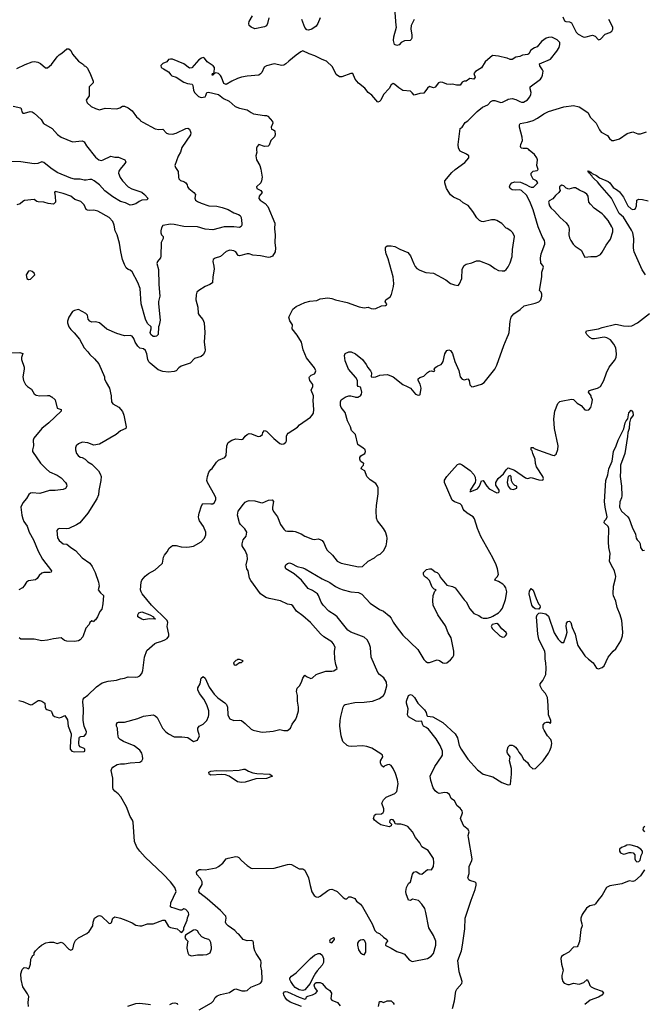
# Model space of a CAD drawing. Header units: inches. Extents: x 1384664 to 1536621, y 460766 to 646467.
# Tile 277 of 488: x 1474919 to 1481428, y 533673 to 543929. Entities that reach past the tile are written whole.
import ezdxf

# ---------------------------------------------------------------- set-up
doc = ezdxf.new("R2010")
doc.units = ezdxf.units.IN
doc.header["$MEASUREMENT"] = 0
for name, color, linetype in [('B4573', 7, 'Continuous'), ('B4574', 7, 'Continuous'), ('B4583', 7, 'Continuous'), ('B4584', 7, 'Continuous')]:
    doc.layers.add(name, color=color, linetype=linetype)

msp = doc.modelspace()

# ---------------------------------------------------------------- linework, layer by layer
at = {"layer": 'B4573', "color": 5}
for points, elevation in [([(1475253, 540000), (1475289, 539969), (1475310, 539882), (1475352, 539870), (1475351, 539850), (1475223, 539730), (1475150, 539670), (1475065, 539570), (1475058, 539550), (1475062, 539490), (1475051, 539450), (1475051, 539431), (1475137, 539310), (1475194, 539250), (1475230, 539220), (1475310, 539184), (1475350, 539157), (1475395, 539110), (1475406, 539090), (1475410, 539069), (1475395, 539045), (1475370, 539036), (1475290, 539026), (1475230, 539025), (1475130, 538995), (1475050, 539000), (1475030, 538997), (1475015, 538985), (1474990, 538943), (1474950, 538896), (1474930, 538850), (1474941, 538770), (1474952, 538730), (1474963, 538703), (1474995, 538655), (1475018, 538590), (1475063, 538510), (1475112, 538392), (1475155, 538310), (1475251, 538189), (1475245, 538175), (1475234, 538170), (1475170, 538172), (1475150, 538164), (1475120, 538140), (1475102, 538110), (1475085, 538095), (1475010, 538084), (1474991, 538070), (1474967, 538033), (1474947, 538013), (1474909, 537991)], 760), ([(1474910, 536839), (1474950, 536828), (1475030, 536793), (1475050, 536795), (1475110, 536839), (1475130, 536837), (1475151, 536830), (1475181, 536810), (1475183, 536770), (1475190, 536752), (1475203, 536743), (1475242, 536730), (1475250, 536722), (1475265, 536685), (1475282, 536670), (1475330, 536658), (1475356, 536664), (1475390, 536682), (1475417, 536637), (1475425, 536570), (1475456, 536490), (1475456, 536470), (1475447, 536430), (1475443, 536330), (1475463, 536310), (1475490, 536304), (1475590, 536306), (1475599, 536310), (1475597, 536330), (1475590, 536339), (1475550, 536355), (1475539, 536370), (1475536, 536390), (1475539, 536450), (1475543, 536457), (1475556, 536464), (1475590, 536468), (1475612, 536490), (1475614, 536510), (1475592, 536570), (1475580, 536630), (1475583, 536750), (1475577, 536823), (1475581, 536850), (1475590, 536865), (1475630, 536894), (1475719, 536981), (1475779, 537021), (1475842, 537038), (1475928, 537050), (1475970, 537065), (1476010, 537071), (1476050, 537083), (1476130, 537081), (1476150, 537084), (1476170, 537095), (1476190, 537118), (1476203, 537150), (1476220, 537290), (1476243, 537357), (1476328, 537432), (1476350, 537442), (1476390, 537451), (1476432, 537468), (1476455, 537485), (1476472, 537508), (1476473, 537530), (1476456, 537610), (1476461, 537650), (1476455, 537670), (1476291, 537831), (1476194, 537950), (1476183, 537970), (1476179, 537990), (1476183, 538070), (1476191, 538090), (1476226, 538134), (1476261, 538159), (1476330, 538198), (1476400, 538260), (1476408, 538270), (1476418, 538330), (1476427, 538350), (1476455, 538385), (1476476, 538424), (1476510, 538452), (1476548, 538452), (1476600, 538440), (1476656, 538436), (1476690, 538437), (1476730, 538446), (1476811, 538489), (1476845, 538530), (1476858, 538562), (1476858, 538590), (1476834, 538650), (1476794, 538710), (1476785, 538730), (1476782, 538750), (1476790, 538790), (1476813, 538867), (1476828, 538890), (1476910, 538885), (1476930, 538888), (1476950, 538899), (1476964, 538930), (1476962, 538950), (1476953, 538973), (1476875, 539110), (1476870, 539130), (1476875, 539170), (1476890, 539215), (1476910, 539243), (1476926, 539254), (1476970, 539320), (1476990, 539340), (1477055, 539370), (1477070, 539390), (1477078, 539490), (1477090, 539525), (1477130, 539550), (1477170, 539564), (1477230, 539557), (1477240, 539560), (1477250, 539566), (1477267, 539590), (1477289, 539610), (1477310, 539618), (1477336, 539616), (1477394, 539590), (1477410, 539587), (1477426, 539590), (1477449, 539610), (1477454, 539630), (1477470, 539651), (1477490, 539644), (1477568, 539568), (1477630, 539515), (1477650, 539507), (1477670, 539511), (1477693, 539527), (1477699, 539541), (1477699, 539590), (1477705, 539610), (1477716, 539624), (1477814, 539686), (1477834, 539710), (1477948, 539790), (1477968, 539810), (1477979, 539830), (1477985, 539870), (1477978, 539962), (1477980, 540000)], 780), ([(1475871, 540000), (1475874, 539950), (1475890, 539928), (1475953, 539893), (1475989, 539849), (1476005, 539810), (1476030, 539690), (1476026, 539670), (1475970, 539646), (1475925, 539610), (1475750, 539509), (1475690, 539498), (1475630, 539521), (1475570, 539527), (1475530, 539512), (1475508, 539490), (1475500, 539470), (1475500, 539450), (1475511, 539411), (1475527, 539390), (1475550, 539374), (1475570, 539368), (1475601, 539350), (1475630, 539324), (1475670, 539299), (1475739, 539230), (1475758, 539198), (1475767, 539170), (1475764, 539130), (1475744, 539024), (1475740, 538980), (1475723, 538937), (1475629, 538790), (1475544, 538690), (1475510, 538667), (1475430, 538629), (1475410, 538625), (1475330, 538629), (1475317, 538623), (1475307, 538610), (1475312, 538532), (1475330, 538505), (1475370, 538471), (1475410, 538466), (1475451, 538430), (1475500, 538400), (1475570, 538325), (1475648, 538268), (1475675, 538235), (1475705, 538170), (1475741, 538070), (1475747, 538030), (1475738, 537990), (1475760, 537960), (1475791, 537930), (1475786, 537846), (1475773, 537790), (1475755, 537765), (1475730, 537709), (1475710, 537677), (1475694, 537666), (1475690, 537658), (1475670, 537668), (1475650, 537649), (1475641, 537630), (1475608, 537590), (1475578, 537502), (1475550, 537470), (1475530, 537459), (1475490, 537452), (1475410, 537457), (1475384, 537464), (1475350, 537489), (1475270, 537481), (1475210, 537466), (1475150, 537461), (1475070, 537477), (1474930, 537477), (1474912, 537492)], 780), ([(1475010, 533650), (1475007, 533693), (1475013, 533753), (1475001, 533781), (1474950, 533855), (1474934, 533930), (1474929, 533991), (1474944, 534036), (1474964, 534056), (1474990, 534053), (1475010, 534043), (1475019, 534050), (1475030, 534090), (1475035, 534145), (1475041, 534159), (1475057, 534183), (1475069, 534190), (1475069, 534210), (1475083, 534230), (1475121, 534270), (1475147, 534290), (1475190, 534312), (1475230, 534320), (1475270, 534320), (1475310, 534308), (1475350, 534320), (1475370, 534310), (1475430, 534248), (1475450, 534237), (1475460, 534240), (1475472, 534248), (1475485, 534310), (1475502, 534338), (1475530, 534365), (1475618, 534410), (1475644, 534430), (1475681, 534490), (1475684, 534530), (1475699, 534570), (1475729, 534590), (1475750, 534597), (1475770, 534591), (1475850, 534516), (1475870, 534519), (1475875, 534525), (1475890, 534570), (1475910, 534585), (1475970, 534570), (1476026, 534550), (1476090, 534523), (1476130, 534496), (1476169, 534489), (1476190, 534491), (1476250, 534510), (1476310, 534512), (1476410, 534551), (1476430, 534551), (1476470, 534483), (1476490, 534474), (1476559, 534459), (1476590, 534432), (1476610, 534422), (1476628, 534450), (1476629, 534470), (1476664, 534550), (1476667, 534573), (1476681, 534610), (1476679, 534630), (1476650, 534661), (1476630, 534669), (1476610, 534655), (1476590, 534653), (1476530, 534676), (1476501, 534681), (1476490, 534688), (1476493, 534730), (1476548, 534850), (1476536, 534890), (1476492, 534950), (1476414, 535030), (1476227, 535207), (1476169, 535269), (1476140, 535310), (1476116, 535370), (1476101, 535570), (1476094, 535590), (1476070, 535629), (1476032, 535730), (1475974, 535834), (1475945, 535865), (1475910, 535893), (1475894, 535914), (1475890, 535930), (1475889, 536030), (1475873, 536110), (1475878, 536130), (1475890, 536144), (1475934, 536170), (1475970, 536179), (1476010, 536179), (1476070, 536189), (1476170, 536197), (1476192, 536208), (1476201, 536230), (1476200, 536260), (1476193, 536290), (1476170, 536320), (1476110, 536367), (1476000, 536410), (1475967, 536430), (1475950, 536450), (1475940, 536490), (1475937, 536550), (1475929, 536571), (1475929, 536590), (1475938, 536610), (1475950, 536613), (1476010, 536611), (1476150, 536650), (1476210, 536673), (1476310, 536689), (1476330, 536679), (1476350, 536660), (1476408, 536548), (1476442, 536510), (1476470, 536489), (1476530, 536460), (1476610, 536461), (1476670, 536451), (1476730, 536411), (1476770, 536426), (1476792, 536470), (1476774, 536530), (1476776, 536550), (1476789, 536571), (1476830, 536593), (1476868, 536630), (1476888, 536670), (1476891, 536689), (1476889, 536730), (1476870, 536792), (1476837, 536850), (1476791, 536910), (1476775, 536950), (1476776, 536970), (1476800, 537010), (1476810, 537071), (1476830, 537088), (1476850, 537070), (1476895, 536975), (1476944, 536904), (1476984, 536864), (1477055, 536815), (1477075, 536795), (1477084, 536770), (1477088, 536688), (1477094, 536670), (1477110, 536648), (1477150, 536630), (1477210, 536634), (1477230, 536628), (1477270, 536598), (1477330, 536540), (1477352, 536528), (1477430, 536511), (1477452, 536508), (1477560, 536520), (1477630, 536534), (1477670, 536526), (1477710, 536526), (1477742, 536550), (1477759, 536590), (1477797, 536643), (1477808, 536670), (1477823, 536730), (1477826, 536770), (1477813, 536830), (1477814, 536890), (1477805, 536930), (1477806, 536950), (1477812, 536968), (1477833, 536990), (1477857, 537030), (1477869, 537071), (1477890, 537102), (1477907, 537087), (1477952, 537068), (1477970, 537073), (1478010, 537107), (1478025, 537115), (1478110, 537143), (1478170, 537143), (1478193, 537147), (1478226, 537170), (1478213, 537213), (1478202, 537270), (1478199, 537350), (1478205, 537390), (1478190, 537429), (1478173, 537450), (1478090, 537501), (1478052, 537532), (1477948, 537650), (1477870, 537720), (1477802, 537770), (1477765, 537825), (1477750, 537833), (1477710, 537841), (1477637, 537877), (1477519, 537899), (1477484, 537910), (1477430, 537950), (1477327, 538087), (1477313, 538113), (1477299, 538190), (1477287, 538210), (1477281, 538230), (1477280, 538250), (1477292, 538310), (1477291, 538350), (1477270, 538399), (1477247, 538430), (1477238, 538450), (1477236, 538470), (1477248, 538510), (1477278, 538550), (1477286, 538590), (1477266, 538626), (1477221, 538670), (1477208, 538690), (1477189, 538770), (1477194, 538810), (1477250, 538884), (1477270, 538905), (1477290, 538915), (1477310, 538920), (1477370, 538917), (1477430, 538900), (1477450, 538898), (1477510, 538924), (1477550, 538927), (1477565, 538910), (1477553, 538850), (1477554, 538830), (1477565, 538805), (1477604, 538750), (1477635, 538670), (1477670, 538621), (1477690, 538605), (1477710, 538602), (1477770, 538603), (1477790, 538597), (1477853, 538573), (1477890, 538548), (1477970, 538519), (1477990, 538516), (1478030, 538522), (1478050, 538516), (1478070, 538504), (1478090, 538479), (1478109, 538429), (1478124, 538404), (1478180, 538350), (1478228, 538290), (1478270, 538268), (1478450, 538231), (1478490, 538235), (1478549, 538290), (1478615, 538325), (1478649, 538350), (1478677, 538363), (1478710, 538398), (1478738, 538450), (1478746, 538490), (1478748, 538530), (1478745, 538550), (1478730, 538594), (1478710, 538628), (1478647, 538710), (1478638, 538738), (1478633, 538813), (1478636, 538870), (1478654, 538990), (1478654, 539054), (1478649, 539070), (1478630, 539099), (1478570, 539135), (1478535, 539170), (1478515, 539230), (1478478, 539250), (1478484, 539270), (1478502, 539290), (1478506, 539310), (1478490, 539314), (1478472, 539332), (1478464, 539350), (1478465, 539370), (1478475, 539385), (1478515, 539410), (1478524, 539430), (1478518, 539450), (1478496, 539470), (1478466, 539486), (1478444, 539504), (1478417, 539610), (1478376, 539650), (1478365, 539690), (1478335, 539750), (1478310, 539838), (1478270, 539889), (1478263, 539910), (1478262, 539950), (1478269, 539971), (1478310, 539998), (1478316, 540000)], 760), ([(1478411, 540000), (1478418, 539998), (1478450, 539999), (1478451, 540000)], 760), ([(1476790, 533617), (1476919, 533690), (1476940, 533710), (1476955, 533745), (1476977, 533763), (1477010, 533774), (1477104, 533796), (1477150, 533828), (1477170, 533836), (1477235, 533815), (1477270, 533812), (1477290, 533816), (1477328, 533852), (1477415, 533885), (1477430, 533895), (1477442, 533910), (1477446, 533934), (1477442, 534022), (1477432, 534070), (1477436, 534110), (1477431, 534130), (1477383, 534203), (1477370, 534230), (1477359, 534270), (1477357, 534317), (1477352, 534332), (1477330, 534337), (1477290, 534334), (1477246, 534350), (1477203, 534403), (1477190, 534410), (1477161, 534441), (1477090, 534490), (1477071, 534510), (1477062, 534530), (1477070, 534570), (1477067, 534590), (1477060, 534600), (1477010, 534649), (1476871, 534771), (1476796, 534830), (1476787, 534850), (1476790, 534870), (1476819, 534921), (1476820, 534950), (1476802, 534982), (1476766, 535026), (1476762, 535050), (1476770, 535063), (1476790, 535076), (1476810, 535079), (1476850, 535074), (1476965, 535095), (1476990, 535107), (1477036, 535144), (1477072, 535188), (1477090, 535196), (1477170, 535212), (1477190, 535210), (1477202, 535202), (1477230, 535170), (1477290, 535119), (1477330, 535093), (1477350, 535088), (1477570, 535092), (1477709, 535130), (1477730, 535132), (1477750, 535128), (1477830, 535086), (1477870, 535083), (1477890, 535069), (1477929, 534990), (1477945, 534910), (1477965, 534845), (1477988, 534808), (1478010, 534792), (1478030, 534791), (1478050, 534800), (1478130, 534859), (1478150, 534869), (1478170, 534872), (1478190, 534867), (1478227, 534847), (1478290, 534785), (1478310, 534772), (1478327, 534773), (1478350, 534792), (1478370, 534792), (1478410, 534776), (1478428, 534748), (1478470, 534716), (1478491, 534690), (1478591, 534510), (1478621, 534441), (1478641, 534421), (1478670, 534410), (1478711, 534371), (1478744, 534350), (1478751, 534330), (1478736, 534310), (1478731, 534290), (1478742, 534282), (1478790, 534259), (1478850, 534223), (1478906, 534206), (1478930, 534194), (1478978, 534138), (1479010, 534119), (1479170, 534150), (1479207, 534173), (1479230, 534203), (1479255, 534290), (1479257, 534330), (1479232, 534390), (1479182, 534470), (1479153, 534630), (1479140, 534670), (1479110, 534718), (1479074, 534754), (1479011, 534769), (1478990, 534754), (1478970, 534758), (1478945, 534825), (1478943, 534850), (1478950, 534891), (1478969, 534931), (1478991, 534949), (1479013, 535030), (1479026, 535050), (1479050, 535058), (1479090, 535033), (1479110, 535029), (1479170, 535079), (1479210, 535074), (1479231, 535109), (1479234, 535150), (1479231, 535191), (1479174, 535274), (1479110, 535315), (1479090, 535354), (1479043, 535410), (1479011, 535471), (1478964, 535524), (1478930, 535540), (1478890, 535551), (1478850, 535550), (1478833, 535553), (1478829, 535570), (1478810, 535594), (1478790, 535597), (1478777, 535590), (1478774, 535570), (1478792, 535550), (1478791, 535531), (1478770, 535521), (1478684, 535544), (1478650, 535564), (1478616, 535590), (1478607, 535610), (1478616, 535644), (1478630, 535654), (1478690, 535659), (1478708, 535672), (1478715, 535685), (1478713, 535710), (1478694, 535770), (1478710, 535803), (1478739, 535830), (1478830, 535870), (1478850, 535890), (1478863, 535970), (1478856, 536010), (1478836, 536076), (1478811, 536131), (1478790, 536160), (1478770, 536170), (1478752, 536168), (1478724, 536156), (1478710, 536144), (1478690, 536162), (1478679, 536190), (1478679, 536210), (1478704, 536250), (1478699, 536270), (1478684, 536284), (1478590, 536341), (1478538, 536358), (1478490, 536364), (1478378, 536358), (1478350, 536361), (1478330, 536369), (1478287, 536410), (1478270, 536470), (1478254, 536570), (1478257, 536630), (1478264, 536670), (1478290, 536770), (1478301, 536790), (1478310, 536797), (1478410, 536818), (1478510, 536819), (1478595, 536830), (1478670, 536860), (1478710, 536889), (1478725, 536915), (1478746, 536990), (1478741, 537030), (1478713, 537073), (1478669, 537109), (1478650, 537131), (1478583, 537290), (1478575, 537390), (1478562, 537430), (1478541, 537470), (1478510, 537496), (1478370, 537550), (1478340, 537570), (1478228, 537710), (1478208, 537728), (1478140, 537770), (1478081, 537830), (1478061, 537861), (1478034, 537930), (1478021, 537950), (1477970, 537984), (1477925, 538005), (1477856, 538090), (1477778, 538158), (1477691, 538210), (1477686, 538230), (1477694, 538250), (1477710, 538264), (1477730, 538271), (1477750, 538266), (1477810, 538235), (1477870, 538220), (1477893, 538210), (1478070, 538104), (1478150, 538068), (1478210, 538026), (1478250, 538004), (1478290, 537989), (1478370, 537969), (1478450, 537963), (1478486, 537946), (1478570, 537850), (1478670, 537787), (1478710, 537768), (1478770, 537720), (1478790, 537694), (1478810, 537655), (1478841, 537610), (1478910, 537519), (1479069, 537370), (1479130, 537265), (1479150, 537245), (1479170, 537235), (1479190, 537235), (1479270, 537262), (1479295, 537255), (1479330, 537231), (1479350, 537226), (1479370, 537231), (1479410, 537261), (1479433, 537290), (1479444, 537310), (1479444, 537350), (1479415, 537490), (1479383, 537543), (1479357, 537617), (1479275, 537730), (1479228, 537830), (1479223, 537877), (1479229, 537931), (1479245, 537975), (1479258, 537990), (1479237, 537997), (1479217, 538017), (1479189, 538089), (1479170, 538109), (1479138, 538130), (1479128, 538150), (1479128, 538172), (1479158, 538202), (1479189, 538211), (1479210, 538211), (1479250, 538179), (1479270, 538170), (1479290, 538151), (1479302, 538122), (1479370, 538038), (1479430, 538026), (1479458, 538010), (1479550, 537886), (1479570, 537866), (1479611, 537791), (1479650, 537745), (1479704, 537724), (1479730, 537703), (1479750, 537697), (1479790, 537697), (1479830, 537705), (1479850, 537715), (1479909, 537750), (1479930, 537771), (1479950, 537801), (1479981, 537890), (1479994, 537970), (1479984, 538010), (1479972, 538032), (1479954, 538050), (1479910, 538076), (1479869, 538090), (1479877, 538110), (1479895, 538125), (1479908, 538150), (1479899, 538210), (1479886, 538250), (1479850, 538324), (1479726, 538546), (1479691, 538630), (1479660, 538730), (1479645, 538750), (1479583, 538790), (1479554, 538814), (1479541, 538830), (1479526, 538870), (1479510, 538886), (1479450, 538906), (1479426, 538926), (1479346, 539110), (1479347, 539133), (1479369, 539170), (1479421, 539230), (1479483, 539297), (1479497, 539303), (1479510, 539303), (1479530, 539294), (1479615, 539235), (1479651, 539191), (1479664, 539164), (1479670, 539130), (1479666, 539110), (1479615, 539030), (1479618, 539022), (1479610, 539009), (1479621, 539019), (1479630, 539017), (1479690, 539041), (1479710, 539070), (1479730, 539126), (1479750, 539130), (1479787, 539070), (1479810, 539044), (1479890, 539002), (1479910, 539004), (1479915, 539010), (1479915, 539030), (1479881, 539081), (1479881, 539110), (1479906, 539150), (1479961, 539199), (1479990, 539241), (1480000, 539251)], 740), ([(1479428, 533630), (1479450, 533710), (1479465, 533810), (1479474, 533830), (1479525, 533890), (1479531, 533910), (1479499, 534010), (1479486, 534130), (1479522, 534230), (1479535, 534290), (1479558, 534458), (1479561, 534570), (1479623, 534757), (1479666, 534870), (1479676, 534916), (1479675, 534935), (1479667, 534947), (1479610, 534962), (1479598, 534970), (1479590, 534990), (1479603, 535037), (1479604, 535110), (1479630, 535170), (1479633, 535190), (1479595, 535410), (1479593, 535430), (1479603, 535470), (1479594, 535494), (1479546, 535530), (1479519, 535590), (1479514, 535610), (1479534, 535666), (1479531, 535690), (1479510, 535717), (1479479, 535739), (1479450, 535792), (1479417, 535817), (1479398, 535858), (1479375, 535875), (1479350, 535880), (1479289, 535870), (1479270, 535879), (1479250, 535898), (1479228, 535928), (1479203, 536003), (1479196, 536050), (1479244, 536150), (1479316, 536250), (1479324, 536270), (1479324, 536310), (1479302, 536370), (1479259, 536439), (1479178, 536538), (1479156, 536556), (1479127, 536570), (1479116, 536590), (1479110, 536623), (1479070, 536619), (1479050, 536623), (1478969, 536669), (1478962, 536690), (1478966, 536750), (1478950, 536810), (1478950, 536832), (1478970, 536891), (1478990, 536901), (1479010, 536894), (1479033, 536870), (1479068, 536810), (1479139, 536739), (1479154, 536714), (1479162, 536682), (1479170, 536673), (1479226, 536666), (1479330, 536607), (1479458, 536490), (1479481, 536450), (1479498, 536370), (1479518, 536330), (1479588, 536228), (1479690, 536115), (1479750, 536071), (1479850, 536044), (1479944, 535984), (1480000, 535963)], 720), ([(1480000, 536300), (1479998, 536310), (1480000, 536317)], 720), ([(1477854, 533650), (1477737, 533697), (1477701, 533721), (1477684, 533744), (1477673, 533770), (1477669, 533790), (1477677, 533803), (1477690, 533806), (1477710, 533802), (1477830, 533747), (1477892, 533728), (1477905, 533735), (1477909, 533751), (1477921, 533759), (1477970, 533771), (1478006, 533790), (1478017, 533803), (1478021, 533810), (1477996, 533850), (1477989, 533871), (1477995, 533890), (1478010, 533899), (1478050, 533901), (1478070, 533891), (1478110, 533845), (1478150, 533816), (1478161, 533801), (1478167, 533790), (1478161, 533730), (1478170, 533716), (1478230, 533691), (1478257, 533657)], 720), ([(1476047, 533653), (1476130, 533680), (1476170, 533684), (1476256, 533676), (1476282, 533670)], 740), ([(1476485, 533670), (1476510, 533686), (1476534, 533690), (1476560, 533680), (1476565, 533670)], 740), ([(1478658, 533650), (1478670, 533702), (1478690, 533702), (1478710, 533692), (1478750, 533711), (1478789, 533711), (1478812, 533690), (1478822, 533670)], 720)]:
    msp.add_lwpolyline(points, dxfattribs=dict(at, elevation=elevation))
for points, elevation in [([(1476330, 537686), (1476270, 537689), (1476210, 537679), (1476190, 537684), (1476149, 537709), (1476149, 537729), (1476162, 537750), (1476190, 537760), (1476274, 537730), (1476314, 537710), (1476318, 537698), (1476332, 537690)], 780), ([(1479890, 537639), (1479842, 537630), (1479832, 537610), (1479845, 537585), (1479922, 537510), (1479950, 537498), (1479970, 537501), (1479982, 537510), (1479994, 537530), (1479990, 537546), (1479943, 537583), (1479910, 537629)], 740), ([(1477210, 537266), (1477190, 537266), (1477182, 537258), (1477170, 537255), (1477147, 537230), (1477154, 537210), (1477170, 537207), (1477210, 537234), (1477230, 537234), (1477246, 537250)], 780), ([(1477230, 535983), (1477190, 535992), (1477103, 536050), (1477064, 536064), (1477027, 536067), (1476910, 536061), (1476893, 536070), (1476890, 536090), (1476910, 536102), (1476969, 536110), (1477076, 536104), (1477207, 536113), (1477250, 536124), (1477270, 536122), (1477303, 536103), (1477350, 536086), (1477390, 536079), (1477524, 536070), (1477552, 536050), (1477490, 536025), (1477379, 536021), (1477270, 535986)], 740), ([(1476750, 534449), (1476730, 534444), (1476646, 534394), (1476641, 534370), (1476651, 534351), (1476672, 534330), (1476664, 534296), (1476662, 534258), (1476670, 534210), (1476680, 534190), (1476710, 534177), (1476770, 534187), (1476830, 534187), (1476870, 534193), (1476904, 534210), (1476919, 534250), (1476919, 534270), (1476910, 534318), (1476899, 534339), (1476890, 534349), (1476850, 534359), (1476817, 534377), (1476788, 534408), (1476770, 534439)], 760), ([(1478190, 534367), (1478154, 534350), (1478150, 534342), (1478147, 534330), (1478150, 534322), (1478170, 534314), (1478199, 534350), (1478198, 534358)], 740), ([(1478490, 534345), (1478470, 534340), (1478450, 534328), (1478439, 534310), (1478438, 534290), (1478450, 534242), (1478470, 534210), (1478490, 534194), (1478510, 534189), (1478525, 534215), (1478527, 534307), (1478516, 534336), (1478504, 534344)], 740), ([(1477870, 533817), (1477850, 533819), (1477830, 533824), (1477791, 533850), (1477771, 533870), (1477743, 533910), (1477735, 533930), (1477734, 533946), (1477750, 533965), (1477800, 534000), (1477948, 534150), (1477990, 534185), (1478030, 534201), (1478050, 534201), (1478070, 534186), (1478085, 534150), (1478086, 534110), (1478070, 534080), (1478018, 534022), (1478002, 533998), (1477974, 533950), (1477947, 533890), (1477890, 533825)], 720)]:
    msp.add_lwpolyline(points, close=True, dxfattribs=dict(at, elevation=elevation))
at = {"layer": 'B4574', "color": 5}
for points, elevation in [([(1479030, 543932), (1479000, 543870), (1478995, 543830), (1479007, 543770), (1479004, 543736), (1478998, 543722), (1478988, 543712), (1478930, 543710), (1478895, 543690), (1478872, 543668), (1478850, 543661), (1478826, 543670), (1478814, 543714), (1478817, 543750), (1478844, 543850), (1478843, 543870), (1478830, 544049)], 760), ([(1477514, 543950), (1477502, 543890), (1477490, 543867), (1477470, 543854), (1477370, 543833), (1477330, 543852), (1477310, 543870), (1477305, 543890), (1477310, 543910), (1477345, 543970)], 760), ([(1478050, 543947), (1478027, 543890), (1478010, 543862), (1477965, 543830), (1477930, 543821), (1477910, 543825), (1477890, 543847), (1477860, 543930)], 760), ([(1474890, 543421), (1474976, 543464), (1475050, 543489), (1475073, 543493), (1475108, 543488), (1475134, 543474), (1475189, 543429), (1475210, 543429), (1475250, 543462), (1475310, 543544), (1475330, 543562), (1475359, 543581), (1475410, 543627), (1475430, 543624), (1475450, 543607), (1475469, 543569), (1475530, 543496), (1475583, 543463), (1475592, 543450), (1475605, 543445), (1475626, 543426), (1475658, 543358), (1475683, 543290), (1475685, 543270), (1475644, 543230), (1475643, 543137), (1475611, 543090), (1475622, 543062), (1475665, 543025), (1475710, 543003), (1475750, 542989), (1475810, 543008), (1475930, 543000), (1475962, 543010), (1475990, 543030), (1476010, 543028), (1476050, 543010), (1476090, 542979), (1476137, 542917), (1476171, 542890), (1476177, 542877), (1476201, 542861), (1476331, 542791), (1476370, 542785), (1476410, 542790), (1476450, 542748), (1476470, 542739), (1476510, 542738), (1476548, 542748), (1476650, 542797), (1476670, 542799), (1476687, 542790), (1476702, 542750), (1476698, 542730), (1476610, 542599), (1476593, 542550), (1476570, 542506), (1476535, 542410), (1476541, 542390), (1476569, 542349), (1476573, 542290), (1476578, 542270), (1476594, 542254), (1476630, 542243), (1476651, 542230), (1476665, 542210), (1476666, 542190), (1476682, 542170), (1476735, 542130), (1476751, 542110), (1476744, 542070), (1476750, 542050), (1476770, 542036), (1476810, 542017), (1476890, 541990), (1476974, 541986), (1477030, 541974), (1477090, 541952), (1477150, 541919), (1477200, 541900), (1477216, 541890), (1477226, 541870), (1477235, 541805), (1477234, 541790), (1477226, 541774), (1477210, 541763), (1477150, 541770), (1477050, 541772), (1476930, 541742), (1476850, 541748), (1476770, 541772), (1476630, 541776), (1476530, 541797), (1476490, 541798), (1476410, 541785), (1476398, 541762), (1476390, 541730), (1476390, 541710), (1476398, 541690), (1476413, 541670), (1476415, 541650), (1476393, 541610), (1476390, 541466), (1476386, 541450), (1476354, 541410), (1476347, 541390), (1476367, 541327), (1476368, 541170), (1476380, 541050), (1476367, 540993), (1476367, 540970), (1476382, 540798), (1476372, 540748), (1476364, 540730), (1476361, 540650), (1476346, 540634), (1476330, 540628), (1476310, 540628), (1476284, 540650), (1476280, 540670), (1476290, 540710), (1476290, 540730), (1476250, 540766), (1476229, 540809), (1476186, 540970), (1476174, 541130), (1476150, 541191), (1476090, 541304), (1476070, 541321), (1476050, 541328), (1476030, 541346), (1476010, 541381), (1475991, 541430), (1475973, 541510), (1475960, 541600), (1475933, 541690), (1475913, 541730), (1475904, 541790), (1475890, 541827), (1475850, 541870), (1475734, 541934), (1475690, 541945), (1475650, 541942), (1475625, 541945), (1475613, 541953), (1475590, 542002), (1475557, 542037), (1475495, 542055), (1475450, 542091), (1475370, 542118), (1475290, 542138), (1475281, 542130), (1475290, 542090), (1475291, 542029), (1475283, 542017), (1475270, 542009), (1475214, 542014), (1475170, 542027), (1475112, 542032), (1475097, 542037), (1475070, 542055), (1474970, 542045), (1474950, 542035), (1474925, 542010), (1474890, 542001)], 760), ([(1480000, 543529), (1479997, 543530), (1479910, 543551), (1479845, 543555), (1479770, 543489), (1479733, 543427), (1479670, 543389), (1479651, 543370), (1479665, 543330), (1479652, 543310), (1479610, 543315), (1479570, 543289), (1479550, 543288), (1479530, 543278), (1479510, 543246), (1479470, 543246), (1479430, 543259), (1479406, 543254), (1479370, 543256), (1479330, 543275), (1479301, 543279), (1479282, 543270), (1479250, 543228), (1479230, 543220), (1479190, 543233), (1479170, 543216), (1479130, 543164), (1479090, 543159), (1479030, 543142), (1479009, 543169), (1478990, 543185), (1478910, 543192), (1478870, 543219), (1478830, 543255), (1478810, 543264), (1478790, 543250), (1478770, 543213), (1478710, 543149), (1478682, 543090), (1478670, 543076), (1478650, 543069), (1478590, 543144), (1478550, 543170), (1478517, 543217), (1478448, 543268), (1478416, 543310), (1478390, 543369), (1478370, 543369), (1478275, 543335), (1478250, 543333), (1478217, 543357), (1478179, 543439), (1478117, 543497), (1478070, 543514), (1477994, 543554), (1477934, 543574), (1477870, 543605), (1477850, 543596), (1477800, 543560), (1477723, 543497), (1477692, 543468), (1477670, 543455), (1477650, 543453), (1477570, 543471), (1477491, 543450), (1477466, 543434), (1477441, 543379), (1477430, 543365), (1477410, 543353), (1477290, 543341), (1477230, 543330), (1477190, 543317), (1477131, 543290), (1477070, 543254), (1477046, 543266), (1477021, 543330), (1477010, 543349), (1476990, 543369), (1476964, 543376), (1476938, 543362), (1476934, 543350), (1476926, 543350), (1476928, 543370), (1476946, 543374), (1476949, 543430), (1476936, 543450), (1476872, 543492), (1476846, 543530), (1476830, 543534), (1476814, 543530), (1476785, 543510), (1476713, 543427), (1476690, 543425), (1476630, 543470), (1476510, 543517), (1476490, 543519), (1476470, 543515), (1476451, 543489), (1476410, 543474), (1476388, 543452), (1476392, 543430), (1476419, 543419), (1476470, 543385), (1476494, 543354), (1476505, 543345), (1476551, 543331), (1476630, 543279), (1476666, 543266), (1476716, 543256), (1476724, 543244), (1476730, 543194), (1476741, 543170), (1476782, 543130), (1476810, 543119), (1476850, 543126), (1476860, 543140), (1476869, 543171), (1476886, 543174), (1476990, 543151), (1477042, 543110), (1477100, 543080), (1477166, 543026), (1477210, 543008), (1477291, 542991), (1477330, 542961), (1477354, 542950), (1477469, 542931), (1477490, 542931), (1477505, 542925), (1477552, 542870), (1477556, 542850), (1477541, 542810), (1477542, 542790), (1477563, 542783), (1477576, 542770), (1477582, 542730), (1477575, 542710), (1477537, 542670), (1477517, 542623), (1477507, 542613), (1477469, 542609), (1477410, 542628), (1477392, 542610), (1477385, 542590), (1477385, 542570), (1477391, 542550), (1477381, 542510), (1477383, 542490), (1477387, 542470), (1477421, 542410), (1477433, 542373), (1477444, 542290), (1477439, 542250), (1477431, 542230), (1477388, 542190), (1477391, 542170), (1477432, 542150), (1477446, 542130), (1477413, 542090), (1477410, 542067), (1477425, 542050), (1477476, 542016), (1477503, 541983), (1477576, 541810), (1477574, 541750), (1477581, 541690), (1477578, 541610), (1477585, 541550), (1477581, 541510), (1477555, 541465), (1477530, 541454), (1477510, 541452), (1477430, 541471), (1477350, 541478), (1477310, 541490), (1477290, 541491), (1477208, 541468), (1477194, 541474), (1477170, 541511), (1477150, 541522), (1477110, 541527), (1477070, 541514), (1477010, 541464), (1476955, 541445), (1476936, 541430), (1476931, 541410), (1476942, 541362), (1476944, 541330), (1476930, 541250), (1476928, 541190), (1476899, 541170), (1476853, 541150), (1476785, 541110), (1476766, 541090), (1476757, 541063), (1476754, 541010), (1476776, 540936), (1476779, 540870), (1476790, 540850), (1476828, 540808), (1476842, 540770), (1476848, 540670), (1476842, 540570), (1476851, 540490), (1476847, 540470), (1476830, 540437), (1476810, 540421), (1476741, 540399), (1476697, 540350), (1476601, 540319), (1476577, 540303), (1476550, 540273), (1476530, 540264), (1476470, 540258), (1476410, 540264), (1476363, 540283), (1476277, 540350), (1476265, 540365), (1476253, 540390), (1476242, 540450), (1476230, 540482), (1476210, 540502), (1476170, 540509), (1476150, 540530), (1476123, 540570), (1476107, 540610), (1476090, 540633), (1476070, 540640), (1476010, 540637), (1475930, 540661), (1475827, 540707), (1475750, 540771), (1475710, 540781), (1475670, 540779), (1475650, 540789), (1475634, 540810), (1475624, 540850), (1475609, 540869), (1475532, 540912), (1475490, 540901), (1475469, 540890), (1475430, 540830), (1475417, 540790), (1475416, 540770), (1475430, 540730), (1475450, 540702), (1475487, 540667), (1475541, 540601), (1475592, 540510), (1475630, 540470), (1475650, 540442), (1475698, 540398), (1475743, 540343), (1475802, 540210), (1475802, 540190), (1475819, 540150), (1475855, 540090), (1475871, 540010), (1475871, 540000)], 780), ([(1480000, 541753), (1479990, 541759), (1479945, 541805), (1479890, 541838), (1479870, 541844), (1479835, 541845), (1479750, 541822), (1479730, 541826), (1479710, 541836), (1479684, 541864), (1479642, 541930), (1479593, 541993), (1479542, 542022), (1479509, 542050), (1479439, 542079), (1479410, 542104), (1479366, 542170), (1479350, 542230), (1479350, 542250), (1479421, 542339), (1479456, 542370), (1479559, 542441), (1479600, 542490), (1479600, 542510), (1479575, 542530), (1479510, 542560), (1479492, 542590), (1479490, 542630), (1479510, 542796), (1479530, 542811), (1479562, 542858), (1479590, 542876), (1479687, 542973), (1479743, 543017), (1479799, 543041), (1479830, 543077), (1479850, 543088), (1479870, 543087), (1479932, 543068), (1479950, 543070), (1480000, 543095)], 780), ([(1474850, 543027), (1474930, 543010), (1474939, 542990), (1474941, 542970), (1474950, 542956), (1474970, 542954), (1475027, 542973), (1475050, 542968), (1475070, 542956), (1475143, 542890), (1475168, 542848), (1475256, 542796), (1475313, 542733), (1475350, 542706), (1475470, 542657), (1475570, 542666), (1475590, 542656), (1475616, 542616), (1475710, 542499), (1475743, 542470), (1475770, 542464), (1475790, 542469), (1475870, 542507), (1475910, 542498), (1475950, 542499), (1476013, 542470), (1476024, 542450), (1476014, 542430), (1475966, 542374), (1475953, 542350), (1475950, 542330), (1475965, 542285), (1475990, 542250), (1476050, 542187), (1476088, 542168), (1476192, 542132), (1476221, 542110), (1476253, 542070), (1476246, 542054), (1476190, 542050), (1476163, 542037), (1476130, 542012), (1476090, 542000), (1476070, 541998), (1476022, 542022), (1475970, 542036), (1475890, 542083), (1475806, 542146), (1475750, 542208), (1475696, 542250), (1475670, 542263), (1475650, 542266), (1475610, 542258), (1475590, 542259), (1475550, 542268), (1475490, 542267), (1475450, 542277), (1475310, 542337), (1475242, 542382), (1475170, 542443), (1475150, 542450), (1475107, 542433), (1475070, 542429), (1474930, 542450), (1474812, 542452)], 740), ([(1477980, 540000), (1477981, 540010), (1477958, 540070), (1477973, 540110), (1477972, 540130), (1477943, 540170), (1477937, 540203), (1477938, 540210), (1477955, 540225), (1477990, 540240), (1477999, 540250), (1478004, 540270), (1477990, 540302), (1477908, 540408), (1477873, 540490), (1477856, 540570), (1477810, 540643), (1477759, 540710), (1477762, 540750), (1477733, 540793), (1477722, 540830), (1477765, 540915), (1477799, 540941), (1477890, 540982), (1477944, 540996), (1478014, 541006), (1478050, 541022), (1478130, 541031), (1478170, 541025), (1478211, 541010), (1478330, 540983), (1478457, 540937), (1478490, 540930), (1478510, 540928), (1478550, 540934), (1478581, 540921), (1478610, 540917), (1478630, 540921), (1478690, 540948), (1478730, 540951), (1478741, 540959), (1478746, 540970), (1478726, 540990), (1478735, 541010), (1478779, 541041), (1478793, 541067), (1478815, 541150), (1478817, 541183), (1478811, 541250), (1478759, 541439), (1478738, 541490), (1478730, 541530), (1478730, 541552), (1478736, 541564), (1478750, 541574), (1478790, 541575), (1478830, 541568), (1478880, 541540), (1478963, 541503), (1478992, 541470), (1479025, 541385), (1479040, 541360), (1479059, 541339), (1479090, 541319), (1479150, 541295), (1479230, 541290), (1479361, 541221), (1479410, 541182), (1479450, 541166), (1479490, 541162), (1479503, 541177), (1479525, 541235), (1479530, 541330), (1479550, 541370), (1479570, 541382), (1479630, 541395), (1479681, 541419), (1479710, 541417), (1479817, 541377), (1479870, 541336), (1479910, 541316), (1479948, 541312), (1479970, 541313), (1479990, 541328), (1480000, 541342)], 780), ([(1478451, 540000), (1478470, 540011), (1478482, 540030), (1478486, 540050), (1478475, 540095), (1478470, 540102), (1478446, 540110), (1478440, 540120), (1478439, 540170), (1478422, 540202), (1478347, 540290), (1478310, 540375), (1478302, 540430), (1478310, 540452), (1478349, 540471), (1478372, 540470), (1478418, 540450), (1478491, 540390), (1478530, 540338), (1478546, 540306), (1478576, 540270), (1478586, 540250), (1478582, 540210), (1478606, 540206), (1478630, 540208), (1478673, 540227), (1478748, 540232), (1478770, 540228), (1478810, 540208), (1478910, 540128), (1478956, 540110), (1478990, 540090), (1479044, 540030), (1479070, 540017), (1479090, 540021), (1479094, 540026), (1479101, 540090), (1479093, 540133), (1479072, 540170), (1479073, 540190), (1479090, 540203), (1479130, 540215), (1479170, 540255), (1479190, 540267), (1479212, 540272), (1479230, 540265), (1479246, 540270), (1479238, 540290), (1479255, 540310), (1479276, 540324), (1479310, 540339), (1479321, 540350), (1479332, 540370), (1479350, 540450), (1479370, 540482), (1479390, 540492), (1479410, 540485), (1479430, 540451), (1479453, 540370), (1479496, 540276), (1479510, 540208), (1479530, 540185), (1479550, 540179), (1479590, 540187), (1479604, 540170), (1479610, 540125), (1479630, 540105), (1479653, 540107), (1479730, 540133), (1479761, 540150), (1479870, 540289), (1479890, 540330), (1479963, 540537), (1480000, 540620)], 760), ([(1474822, 540458), (1474921, 540461), (1474953, 540453), (1474938, 540410), (1474937, 540390), (1474966, 540310), (1474966, 540290), (1474950, 540210), (1474959, 540170), (1474979, 540130), (1475000, 540110), (1475042, 540082), (1475070, 540031), (1475090, 540019), (1475130, 540012), (1475210, 540016), (1475230, 540014), (1475250, 540002), (1475253, 540000)], 760), ([(1478316, 540000), (1478350, 540011), (1478370, 540011), (1478411, 540000)], 760)]:
    msp.add_lwpolyline(points, dxfattribs=dict(at, elevation=elevation))
at = {"layer": 'B4574', "color": 5, "elevation": 780}
msp.add_lwpolyline([(1475030, 541314), (1475010, 541309), (1474986, 541270), (1474992, 541232), (1475010, 541222), (1475030, 541225), (1475075, 541270), (1475068, 541290), (1475050, 541308)], close=True, dxfattribs=at)
at = {"layer": 'B4583', "color": 5}
for points, elevation in [([(1480000, 539251), (1480010, 539261), (1480076, 539236), (1480190, 539157), (1480210, 539151), (1480250, 539159), (1480330, 539135), (1480370, 539132), (1480379, 539150), (1480372, 539170), (1480304, 539270), (1480295, 539305), (1480292, 539352), (1480265, 539410), (1480258, 539438), (1480249, 539450), (1480250, 539474), (1480270, 539472), (1480281, 539461), (1480324, 539444), (1480470, 539394), (1480490, 539391), (1480510, 539405), (1480526, 539454), (1480530, 539490), (1480494, 539670), (1480487, 539773), (1480496, 539850), (1480528, 539932), (1480548, 539952), (1480563, 539957), (1480670, 539978), (1480692, 539972), (1480730, 539935), (1480770, 539910), (1480810, 539864), (1480830, 539861), (1480850, 539867), (1480870, 539891), (1480882, 539930), (1480887, 539970), (1480876, 540000)], 740), ([(1480000, 536317), (1480010, 536354), (1480028, 536372), (1480050, 536371), (1480070, 536365), (1480085, 536350), (1480110, 536322), (1480121, 536301), (1480150, 536265), (1480170, 536225), (1480211, 536191), (1480230, 536158), (1480267, 536127), (1480294, 536130), (1480373, 536210), (1480429, 536290), (1480443, 536317), (1480456, 536350), (1480463, 536390), (1480461, 536410), (1480453, 536430), (1480421, 536470), (1480384, 536530), (1480375, 536550), (1480374, 536586), (1480390, 536605), (1480410, 536612), (1480432, 536612), (1480450, 536602), (1480455, 536610), (1480455, 536630), (1480429, 536690), (1480427, 536790), (1480418, 536870), (1480398, 536910), (1480362, 536950), (1480343, 536990), (1480344, 537010), (1480370, 537045), (1480403, 537110), (1480407, 537173), (1480403, 537230), (1480394, 537270), (1480395, 537325), (1480390, 537349), (1480330, 537478), (1480317, 537530), (1480306, 537710), (1480311, 537729), (1480330, 537747), (1480351, 537751), (1480401, 537741), (1480430, 537715), (1480490, 537541), (1480530, 537477), (1480550, 537455), (1480570, 537441), (1480590, 537442), (1480615, 537510), (1480623, 537550), (1480613, 537610), (1480618, 537642), (1480630, 537662), (1480650, 537665), (1480661, 537650), (1480678, 537598), (1480708, 537530), (1480724, 537450), (1480736, 537410), (1480810, 537302), (1480847, 537267), (1480895, 537230), (1480930, 537175), (1480950, 537167), (1480990, 537183), (1481010, 537199), (1481052, 537290), (1481102, 537350), (1481130, 537377), (1481182, 537458), (1481202, 537510), (1481205, 537550), (1481193, 537670), (1481178, 537730), (1481146, 537806), (1481133, 537873), (1481107, 537927), (1481103, 537950), (1481107, 538030), (1481129, 538110), (1481130, 538130), (1481119, 538190), (1481082, 538250), (1481067, 538290), (1481071, 538370), (1481059, 538430), (1481056, 538490), (1481060, 538630), (1481051, 538651), (1481010, 538690), (1481013, 538710), (1481032, 538728), (1481041, 538750), (1481021, 538850), (1481015, 538910), (1481027, 539130), (1481047, 539190), (1481059, 539250), (1481092, 539332), (1481106, 539430), (1481134, 539490), (1481155, 539550), (1481214, 539666), (1481230, 539731), (1481239, 539750), (1481257, 539770), (1481266, 539834), (1481290, 539861), (1481310, 539841), (1481313, 539810), (1481286, 539770), (1481273, 539730), (1481272, 539670), (1481257, 539630), (1481254, 539586), (1481225, 539410), (1481180, 539290), (1481181, 539230), (1481176, 539170), (1481190, 539070), (1481193, 538970), (1481190, 538950), (1481173, 538907), (1481169, 538850), (1481189, 538809), (1481255, 538750), (1481270, 538730), (1481303, 538643), (1481338, 538570), (1481342, 538530), (1481354, 538510), (1481376, 538490), (1481385, 538470), (1481388, 538430), (1481410, 538399), (1481430, 538403)], 720), ([(1480000, 535963), (1480010, 535959), (1480030, 535962), (1480033, 535967), (1480044, 536070), (1480045, 536130), (1480023, 536210), (1480029, 536250), (1480002, 536290), (1480000, 536300)], 720), ([(1481433, 535527), (1481417, 535510), (1481414, 535490), (1481431, 535470)], 720), ([(1481430, 535075), (1481390, 535010), (1481330, 534961), (1481310, 534954), (1481270, 534959), (1481193, 534927), (1481070, 534906), (1481033, 534890), (1480990, 534810), (1480944, 534756), (1480921, 534719), (1480910, 534710), (1480861, 534699), (1480825, 534675), (1480781, 534610), (1480768, 534570), (1480767, 534550), (1480778, 534510), (1480779, 534490), (1480767, 534453), (1480753, 534327), (1480737, 534283), (1480730, 534272), (1480690, 534269), (1480643, 534217), (1480589, 534190), (1480565, 534170), (1480557, 534150), (1480565, 534090), (1480581, 534030), (1480568, 533972), (1480570, 533950), (1480580, 533910), (1480594, 533894), (1480630, 533879), (1480650, 533879), (1480690, 533892), (1480750, 533883), (1480798, 533902), (1480831, 533931), (1480850, 533902), (1480862, 533870), (1480876, 533856), (1480910, 533838), (1480990, 533811), (1481002, 533790), (1480985, 533770), (1480950, 533749), (1480864, 533716), (1480807, 533673)], 720)]:
    msp.add_lwpolyline(points, dxfattribs=dict(at, elevation=elevation))
for points, elevation in [([(1480030, 539181), (1480022, 539178), (1480011, 539170), (1480005, 539155), (1480000, 539110), (1480011, 539070), (1480030, 539041), (1480065, 539035), (1480090, 539046), (1480098, 539050), (1480098, 539070), (1480078, 539078), (1480057, 539097), (1480045, 539125), (1480039, 539170)], 740), ([(1480330, 537789), (1480290, 537793), (1480269, 537809), (1480257, 537830), (1480227, 537950), (1480230, 537976), (1480250, 538003), (1480270, 537986), (1480300, 537900), (1480326, 537846), (1480338, 537830), (1480342, 537810)], 720), ([(1481270, 535333), (1481246, 535330), (1481230, 535319), (1481190, 535305), (1481171, 535290), (1481168, 535270), (1481181, 535250), (1481210, 535238), (1481230, 535239), (1481270, 535253), (1481290, 535255), (1481311, 535250), (1481331, 535230), (1481328, 535190), (1481337, 535170), (1481350, 535159), (1481370, 535160), (1481384, 535176), (1481397, 535223), (1481409, 535250), (1481409, 535270), (1481393, 535290), (1481353, 535313), (1481290, 535332)], 720)]:
    msp.add_lwpolyline(points, close=True, dxfattribs=dict(at, elevation=elevation))
at = {"layer": 'B4584', "color": 5}
for points, elevation in [([(1480579, 543959), (1480597, 543917), (1480611, 543911), (1480650, 543907), (1480670, 543895), (1480719, 543799), (1480738, 543778), (1480790, 543751), (1480810, 543747), (1480890, 543767), (1480917, 543757), (1480950, 543721), (1480970, 543726), (1481021, 543779), (1481070, 543795), (1481090, 543809), (1481100, 543830), (1481101, 543850), (1481057, 543930)], 780), ([(1480000, 543095), (1480010, 543100), (1480050, 543109), (1480090, 543098), (1480130, 543076), (1480150, 543070), (1480170, 543071), (1480210, 543093), (1480236, 543124), (1480247, 543150), (1480248, 543170), (1480237, 543210), (1480237, 543230), (1480346, 543310), (1480361, 543330), (1480368, 543350), (1480374, 543394), (1480368, 543408), (1480338, 543450), (1480335, 543470), (1480450, 543517), (1480517, 543603), (1480541, 543639), (1480548, 543670), (1480547, 543690), (1480521, 543721), (1480466, 543746), (1480430, 543744), (1480404, 543736), (1480357, 543703), (1480313, 543647), (1480284, 543636), (1480247, 543613), (1480225, 543575), (1480214, 543566), (1480160, 543560), (1480130, 543547), (1480090, 543538), (1480050, 543514), (1480030, 543515), (1480000, 543529)], 780), ([(1480000, 540620), (1480013, 540650), (1480020, 540670), (1480031, 540790), (1480042, 540830), (1480050, 540844), (1480070, 540864), (1480135, 540910), (1480175, 540950), (1480290, 540975), (1480329, 540990), (1480350, 541011), (1480361, 541050), (1480361, 541070), (1480355, 541090), (1480337, 541110), (1480360, 541250), (1480361, 541299), (1480377, 541350), (1480370, 541369), (1480350, 541393), (1480345, 541445), (1480354, 541490), (1480391, 541590), (1480393, 541610), (1480388, 541628), (1480363, 541670), (1480321, 541770), (1480269, 541949), (1480236, 542036), (1480201, 542101), (1480150, 542149), (1480130, 542158), (1480090, 542154), (1480050, 542157), (1480029, 542170), (1480022, 542190), (1480029, 542210), (1480049, 542231), (1480080, 542240), (1480137, 542237), (1480194, 542214), (1480230, 542191), (1480250, 542185), (1480274, 542186), (1480318, 542230), (1480306, 542250), (1480269, 542269), (1480249, 542310), (1480249, 542330), (1480258, 542342), (1480270, 542351), (1480310, 542358), (1480322, 542370), (1480309, 542409), (1480314, 542470), (1480307, 542490), (1480284, 542524), (1480229, 542570), (1480222, 542582), (1480209, 542589), (1480166, 542586), (1480146, 542590), (1480139, 542610), (1480143, 542630), (1480159, 542670), (1480155, 542705), (1480129, 542811), (1480127, 542833), (1480133, 542847), (1480210, 542862), (1480270, 542880), (1480316, 542904), (1480381, 542950), (1480430, 542972), (1480590, 543023), (1480690, 543034), (1480750, 543020), (1480841, 542961), (1480869, 542909), (1480928, 542850), (1480962, 542782), (1480978, 542758), (1481044, 542724), (1481065, 542690), (1481090, 542671), (1481110, 542671), (1481170, 542688), (1481250, 542745), (1481310, 542761), (1481362, 542742), (1481390, 542740), (1481450, 542760)], 760), ([(1481439, 541270), (1481405, 541325), (1481323, 541510), (1481317, 541550), (1481319, 541650), (1481308, 541708), (1481296, 541736), (1481212, 541872), (1481167, 541910), (1481087, 542070), (1480964, 542210), (1480942, 542242), (1480907, 542270), (1480887, 542290), (1480882, 542302), (1480870, 542310), (1480864, 542324), (1480855, 542330), (1480858, 542338), (1480850, 542338), (1480838, 542350), (1480844, 542356), (1480858, 542350), (1480861, 542341), (1480870, 542341), (1480886, 542326), (1480930, 542305), (1480962, 542282), (1481050, 542243), (1481068, 542230), (1481103, 542183), (1481150, 542154), (1481170, 542136), (1481210, 542080), (1481257, 541990), (1481290, 541960), (1481310, 541952), (1481326, 541954), (1481337, 541963), (1481347, 541990), (1481350, 542050), (1481370, 542061), (1481410, 542057), (1481470, 542043)], 740), ([(1480000, 541342), (1480010, 541355), (1480030, 541395), (1480050, 541462), (1480055, 541535), (1480076, 541670), (1480058, 541710), (1480037, 541730), (1480000, 541753)], 780), ([(1480876, 540000), (1480873, 540010), (1480848, 540050), (1480854, 540066), (1480942, 540090), (1480970, 540110), (1481007, 540170), (1481035, 540250), (1481063, 540310), (1481119, 540381), (1481134, 540410), (1481139, 540450), (1481130, 540510), (1481110, 540550), (1481076, 540596), (1481037, 540617), (1481010, 540622), (1480910, 540604), (1480885, 540605), (1480860, 540620), (1480828, 540650), (1480818, 540670), (1480827, 540690), (1480950, 540709), (1480990, 540723), (1481130, 540758), (1481210, 540739), (1481263, 540737), (1481298, 540742), (1481359, 540770), (1481483, 540870)], 740)]:
    msp.add_lwpolyline(points, dxfattribs=dict(at, elevation=elevation))
at = {"layer": 'B4584', "color": 5, "elevation": 760}
msp.add_lwpolyline([(1480570, 542204), (1480550, 542195), (1480545, 542190), (1480545, 542170), (1480552, 542150), (1480538, 542130), (1480502, 542098), (1480476, 542064), (1480438, 542042), (1480431, 542030), (1480441, 541990), (1480455, 541970), (1480494, 541934), (1480550, 541870), (1480615, 541815), (1480637, 541777), (1480645, 541750), (1480643, 541690), (1480650, 541656), (1480661, 541630), (1480687, 541590), (1480709, 541569), (1480770, 541530), (1480810, 541457), (1480870, 541464), (1480930, 541464), (1480970, 541485), (1480990, 541508), (1481030, 541581), (1481077, 541643), (1481101, 541719), (1481099, 541750), (1481091, 541770), (1481050, 541836), (1481010, 541886), (1480990, 541906), (1480905, 541965), (1480866, 542006), (1480851, 542030), (1480844, 542090), (1480830, 542113), (1480806, 542130), (1480752, 542152), (1480710, 542177), (1480690, 542179), (1480643, 542163), (1480614, 542174), (1480590, 542197)], close=True, dxfattribs=at)

doc.saveas('drawing.dxf')
